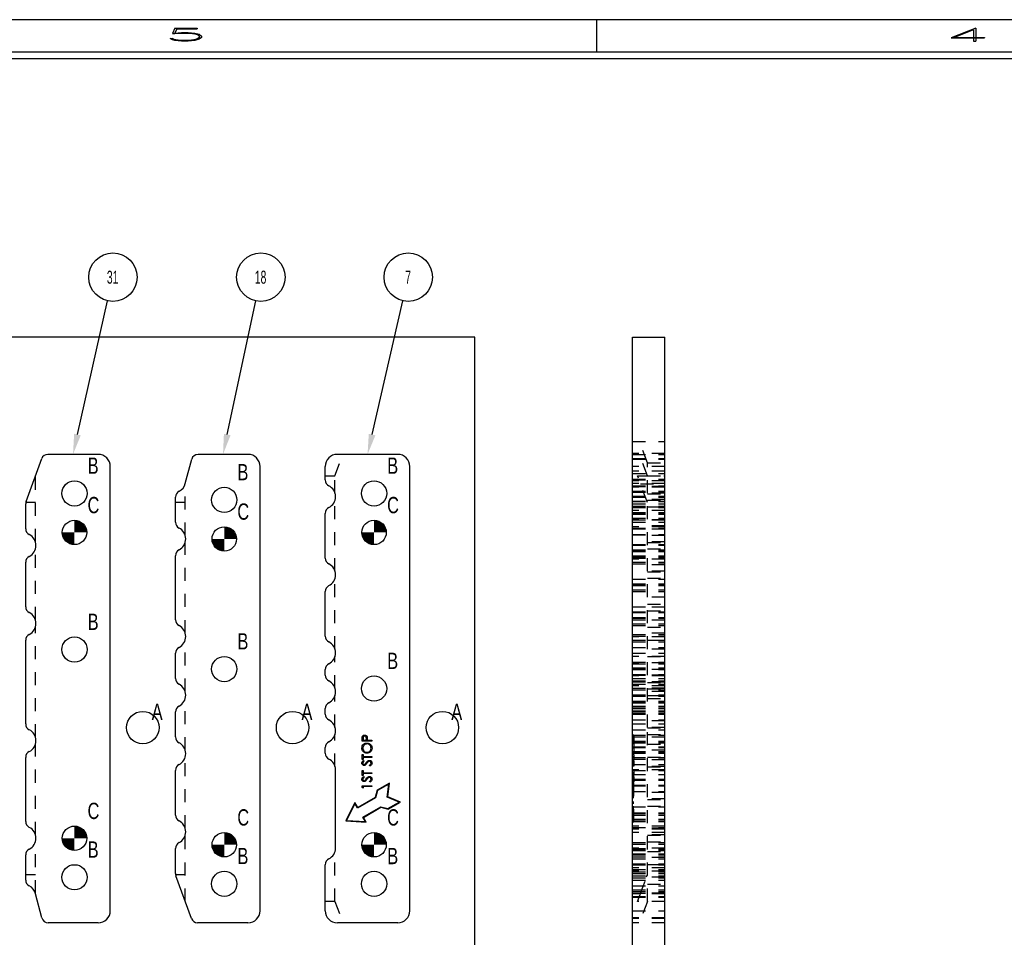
# Model space of a CAD drawing. Header units: inches. Extents: x 1880 to 2363, y -453 to -54.
# Tile 780 of 1056: x 2026.51 to 2034.08, y -139.95 to -132.9. Entities that reach past the tile are written whole.
import ezdxf

# ---------------------------------------------------------------- set-up
doc = ezdxf.new("R2010")
doc.units = ezdxf.units.IN
doc.header["$LTSCALE"] = 0.5
doc.header["$MEASUREMENT"] = 0
doc.linetypes.add('HIDDEN', pattern=[0.225, 0.15, -0.075])
for name, color, linetype in [('SID-M-D', 42, 'Continuous'), ('SID-M-F', 202, 'Continuous'), ('SID-M-H', 4, 'HIDDEN'), ('SID-M-M', 233, 'Continuous'), ('SID-M-S', 105, 'Continuous')]:
    doc.layers.add(name, color=color, linetype=linetype)
doc.styles.add('R', font='ROMAND.SHX')
doc.styles.add('SLDTEXTSTYLE0', font='TXT', dxfattribs={"width": 0.595745})

# ---------------------------------------------------------------- blocks, each defined once
blk = doc.blocks.new('*U9')
at = {"layer": 'SID-M-S'}
for p, q in [((0, 22.55), (-34, 22.55)), ((-23, 22.55), (-23, 22.3)), ((0, 22.3), (-34, 22.3)), ((0, 22.25), (-34, 22.25))]:
    blk.add_line(p, q, dxfattribs=at)
at = {"layer": 'SID-M-D', "style": 'R', "width": 4}
for s, p in [('5', (-26.3275, 22.3857)), ('4', (-20.3275, 22.3857))]:
    blk.add_text(s, height=0.1, dxfattribs=at).set_placement(p)

msp = doc.modelspace()

# ---------------------------------------------------------------- hatches: boundary and pattern name
at = {"layer": 'SID-M-F'}
h = msp.add_hatch(color=256, dxfattribs=at)
edge = h.paths.add_edge_path(flags=0)
edge.add_arc((2026.93604, -136.84245), 0.09375, 0, 90)
edge.add_line((2026.93604, -136.7487), (2026.93604, -136.84245))
edge.add_line((2026.93604, -136.84245), (2027.02979, -136.84245))
h = msp.add_hatch(color=256, dxfattribs=at)
edge = h.paths.add_edge_path(flags=0)
edge.add_arc((2029.23765, -136.84249), 0.09375, 0, 90)
edge.add_line((2029.23765, -136.74874), (2029.23765, -136.84249))
edge.add_line((2029.23765, -136.84249), (2029.3314, -136.84249))
h = msp.add_hatch(color=256, dxfattribs=at)
edge = h.paths.add_edge_path(flags=0)
edge.add_arc((2026.93604, -136.84245), 0.09375, 180, 270)
edge.add_line((2026.93604, -136.9362), (2026.93604, -136.84245))
edge.add_line((2026.93604, -136.84245), (2026.84229, -136.84245))
h = msp.add_hatch(color=256, dxfattribs=at)
edge = h.paths.add_edge_path(flags=0)
edge.add_arc((2028.08683, -136.89241), 0.09375, 0, 90)
edge.add_line((2028.08683, -136.79866), (2028.08683, -136.89241))
edge.add_line((2028.08683, -136.89241), (2028.18058, -136.89241))
h = msp.add_hatch(color=256, dxfattribs=at)
edge = h.paths.add_edge_path(flags=0)
edge.add_arc((2029.23765, -136.84249), 0.09375, 180, 270)
edge.add_line((2029.23765, -136.93624), (2029.23765, -136.84249))
edge.add_line((2029.23765, -136.84249), (2029.1439, -136.84249))
h = msp.add_hatch(color=256, dxfattribs=at)
edge = h.paths.add_edge_path(flags=0)
edge.add_arc((2028.08683, -136.89241), 0.09375, 180, 270)
edge.add_line((2028.08683, -136.98616), (2028.08683, -136.89241))
edge.add_line((2028.08683, -136.89241), (2027.99308, -136.89241))
h = msp.add_hatch(color=256, dxfattribs=at)
edge = h.paths.add_edge_path(flags=0)
edge.add_arc((2026.93604, -139.19245), 0.09375, 0, 90)
edge.add_line((2026.93604, -139.0987), (2026.93604, -139.19245))
edge.add_line((2026.93604, -139.19245), (2027.02979, -139.19245))
h = msp.add_hatch(color=256, dxfattribs=at)
edge = h.paths.add_edge_path(flags=0)
edge.add_arc((2026.93604, -139.19245), 0.09375, 180, 270)
edge.add_line((2026.93604, -139.2862), (2026.93604, -139.19245))
edge.add_line((2026.93604, -139.19245), (2026.84229, -139.19245))
h = msp.add_hatch(color=256, dxfattribs=at)
edge = h.paths.add_edge_path(flags=0)
edge.add_arc((2028.08683, -139.24241), 0.09375, 0, 90)
edge.add_line((2028.08683, -139.14866), (2028.08683, -139.24241))
edge.add_line((2028.08683, -139.24241), (2028.18058, -139.24241))
h = msp.add_hatch(color=256, dxfattribs=at)
edge = h.paths.add_edge_path(flags=0)
edge.add_arc((2029.23765, -139.24249), 0.09375, 0, 90)
edge.add_line((2029.23765, -139.14874), (2029.23765, -139.24249))
edge.add_line((2029.23765, -139.24249), (2029.3314, -139.24249))
h = msp.add_hatch(color=256, dxfattribs=at)
edge = h.paths.add_edge_path(flags=0)
edge.add_arc((2028.08683, -139.24241), 0.09375, 180, 270)
edge.add_line((2028.08683, -139.33616), (2028.08683, -139.24241))
edge.add_line((2028.08683, -139.24241), (2027.99308, -139.24241))
h = msp.add_hatch(color=256, dxfattribs=at)
edge = h.paths.add_edge_path(flags=0)
edge.add_arc((2029.23765, -139.24249), 0.09375, 180, 270)
edge.add_line((2029.23765, -139.33624), (2029.23765, -139.24249))
edge.add_line((2029.23765, -139.24249), (2029.1439, -139.24249))

# ---------------------------------------------------------------- linework, layer by layer
at = {"layer": 'SID-M-D'}
for p, q in [((2026.95875, -136.09026), (2027.19024, -135.06189)), ((2028.10961, -136.08985), (2028.32902, -135.06233)), ((2029.22255, -136.09044), (2029.45864, -135.06172))]:
    msp.add_line(p, q, dxfattribs=at)
for centre in [(2027.23109, -134.88043), (2028.36786, -134.88043), (2029.50024, -134.88043)]:
    msp.add_circle(centre, 0.18601, dxfattribs=at)
for points in [[(2026.98412, -136.09597), (2026.9245, -136.24245), (2026.98412, -136.09597), (2026.93339, -136.08455)], [(2028.13504, -136.09528), (2028.07704, -136.24241), (2028.13504, -136.09528), (2028.08419, -136.08442)], [(2029.24789, -136.09626), (2029.18765, -136.24249), (2029.24789, -136.09626), (2029.19721, -136.08463)]]:
    msp.add_solid(points, dxfattribs=at)
at = {"layer": 'SID-M-H'}
for p, q in [((2031.22269, -136.14249), (2031.47269, -136.14249)), ((2031.33769, -136.30734), (2031.27769, -136.14249)), ((2028.93755, -136.40734), (2028.99755, -136.24249)), ((2031.47269, -136.23549), (2031.22269, -136.23549)), ((2031.22269, -136.24241), (2031.47269, -136.24241)), ((2031.22269, -136.24245), (2031.47269, -136.24245)), ((2031.22269, -136.24249), (2031.47269, -136.24249)), ((2031.33769, -136.40734), (2031.27769, -136.24249)), ((2031.22269, -136.27535), (2031.47269, -136.27535)), ((2031.22269, -136.27965), (2031.47269, -136.27965)), ((2031.33769, -138.34036), (2031.33769, -136.30734)), ((2031.33769, -136.30734), (2031.47269, -136.30734)), ((2031.47269, -136.33541), (2031.22269, -136.33541)), ((2031.47269, -136.33545), (2031.22269, -136.33545)), ((2031.47269, -136.33549), (2031.22269, -136.33549)), ((2031.47269, -136.37049), (2031.22269, -136.37049)), ((2031.22269, -136.38905), (2031.47269, -136.38905)), ((2026.63594, -136.91532), (2026.63594, -136.4073)), ((2027.78673, -136.86528), (2027.78673, -136.46954)), ((2028.86265, -136.40734), (2028.93755, -136.40734)), ((2028.93755, -136.54036), (2028.93755, -136.40734)), ((2031.22269, -136.43365), (2031.47269, -136.43365)), ((2031.22269, -136.43905), (2031.47269, -136.43905)), ((2031.47269, -136.44545), (2031.22269, -136.44545)), ((2031.47269, -136.44549), (2031.22269, -136.44549)), ((2031.47269, -136.4664), (2031.22269, -136.4664)), ((2031.33769, -136.61309), (2031.26279, -136.4073)), ((2031.26279, -136.4073), (2031.47269, -136.4073)), ((2031.33769, -136.61305), (2031.28546, -136.46954)), ((2031.28546, -136.46954), (2031.47269, -136.46954)), ((2031.33769, -136.40734), (2031.47269, -136.40734)), ((2031.22269, -136.48365), (2031.47269, -136.48365)), ((2031.22269, -136.48905), (2031.47269, -136.48905)), ((2031.47269, -136.49541), (2031.22269, -136.49541)), ((2031.22269, -136.52626), (2031.47269, -136.52626)), ((2031.22269, -136.53365), (2031.47269, -136.53365)), ((2031.47269, -136.49036), (2031.33769, -136.49036)), ((2031.47269, -136.54036), (2031.33769, -136.54036)), ((2031.33769, -136.54462), (2031.47269, -136.54462)), ((2026.63594, -136.61309), (2026.56182, -136.61309)), ((2027.78673, -136.61305), (2027.71183, -136.61305)), ((2028.93755, -137.14036), (2028.93755, -136.59462)), ((2031.22269, -136.56449), (2031.47269, -136.56449)), ((2031.22269, -136.57086), (2031.47269, -136.57086)), ((2031.22269, -136.60134), (2031.47269, -136.60134)), ((2031.22269, -136.6048), (2031.47269, -136.6048)), ((2031.22269, -136.6219), (2031.47269, -136.6219)), ((2031.47269, -136.59036), (2031.33769, -136.59036)), ((2031.33769, -136.59462), (2031.47269, -136.59462)), ((2031.22269, -136.63945), (2031.47269, -136.63945)), ((2031.22269, -136.63949), (2031.47269, -136.63949)), ((2031.22269, -136.64594), (2031.47269, -136.64594)), ((2031.22269, -136.65134), (2031.47269, -136.65134)), ((2031.47269, -136.67374), (2031.22269, -136.67374)), ((2031.22269, -136.68905), (2031.47269, -136.68905)), ((2031.22269, -136.68941), (2031.47269, -136.68941)), ((2031.22269, -136.69594), (2031.47269, -136.69594)), ((2031.33769, -136.64462), (2031.47269, -136.64462)), ((2031.22269, -136.70134), (2031.47269, -136.70134)), ((2031.22269, -136.73365), (2031.47269, -136.73365)), ((2031.47269, -136.74549), (2031.22269, -136.74549)), ((2031.22269, -136.74594), (2031.47269, -136.74594)), ((2031.47269, -136.7487), (2031.22269, -136.7487)), ((2031.47269, -136.74874), (2031.22269, -136.74874)), ((2031.22269, -136.76397), (2031.47269, -136.76397)), ((2031.47269, -136.79866), (2031.22269, -136.79866)), ((2031.22269, -136.80857), (2031.47269, -136.80857)), ((2031.22269, -136.81401), (2031.47269, -136.81401)), ((2031.47269, -136.81749), (2031.22269, -136.81749)), ((2031.47269, -136.79036), (2031.33769, -136.79036)), ((2027.78673, -137.61528), (2027.78673, -136.91954)), ((2031.22269, -136.85861), (2031.47269, -136.85861)), ((2031.22269, -136.86124), (2031.47269, -136.86124)), ((2031.47269, -136.86528), (2031.33769, -136.86528)), ((2031.47269, -136.91532), (2031.33769, -136.91532)), ((2031.33769, -136.91954), (2031.47269, -136.91954)), ((2026.63594, -137.51532), (2026.63594, -136.96958)), ((2031.22269, -136.9362), (2031.47269, -136.9362)), ((2031.22269, -136.93624), (2031.47269, -136.93624)), ((2031.22269, -136.93949), (2031.47269, -136.93949)), ((2031.22269, -136.97626), (2031.47269, -136.97626)), ((2031.22269, -136.98616), (2031.47269, -136.98616)), ((2031.22269, -136.98905), (2031.47269, -136.98905)), ((2031.33769, -136.96958), (2031.47269, -136.96958)), ((2031.22269, -137.02086), (2031.47269, -137.02086)), ((2031.22269, -137.0263), (2031.47269, -137.0263)), ((2031.22269, -137.03365), (2031.47269, -137.03365)), ((2031.22269, -137.03905), (2031.47269, -137.03905)), ((2031.47269, -137.04874), (2031.22269, -137.04874)), ((2031.22269, -137.0709), (2031.47269, -137.0709)), ((2031.22269, -137.08365), (2031.47269, -137.08365)), ((2031.47269, -137.09036), (2031.33769, -137.09036)), ((2031.47269, -137.14036), (2031.33769, -137.14036)), ((2031.33769, -137.14462), (2031.47269, -137.14462)), ((2028.93755, -137.74036), (2028.93755, -137.19462)), ((2031.22269, -137.20134), (2031.47269, -137.20134)), ((2031.33769, -137.19462), (2031.47269, -137.19462)), ((2031.22269, -137.23624), (2031.47269, -137.23624)), ((2031.22269, -137.23905), (2031.47269, -137.23905)), ((2031.22269, -137.24594), (2031.47269, -137.24594)), ((2031.22269, -137.25134), (2031.47269, -137.25134)), ((2031.22269, -137.28365), (2031.47269, -137.28365)), ((2031.22269, -137.29594), (2031.47269, -137.29594)), ((2031.47269, -137.34036), (2031.33769, -137.34036)), ((2031.22269, -137.41401), (2031.47269, -137.41401)), ((2031.47269, -137.41749), (2031.22269, -137.41749)), ((2031.22269, -137.45134), (2031.47269, -137.45134)), ((2031.33769, -137.39462), (2031.47269, -137.39462)), ((2031.33769, -137.44462), (2031.47269, -137.44462)), ((2031.22269, -137.45861), (2031.47269, -137.45861)), ((2031.22269, -137.49594), (2031.47269, -137.49594)), ((2031.22269, -137.50134), (2031.47269, -137.50134)), ((2031.22269, -137.51397), (2031.47269, -137.51397)), ((2031.47269, -137.51532), (2031.33769, -137.51532)), ((2026.63594, -138.41532), (2026.63594, -137.56958)), ((2031.22269, -137.54594), (2031.47269, -137.54594)), ((2031.22269, -137.55857), (2031.47269, -137.55857)), ((2031.33769, -137.56958), (2031.47269, -137.56958)), ((2027.78673, -138.06528), (2027.78673, -137.66954)), ((2031.22269, -137.6263), (2031.47269, -137.6263)), ((2031.22269, -137.63905), (2031.47269, -137.63905)), ((2031.47269, -137.64545), (2031.22269, -137.64545)), ((2031.22269, -137.6709), (2031.47269, -137.6709)), ((2031.47269, -137.61528), (2031.33769, -137.61528)), ((2031.33769, -137.66954), (2031.47269, -137.66954)), ((2031.22269, -137.68365), (2031.47269, -137.68365)), ((2031.22269, -137.72626), (2031.47269, -137.72626)), ((2031.47269, -137.74036), (2031.33769, -137.74036)), ((2028.93755, -138.04036), (2028.93755, -137.79462)), ((2031.22269, -137.77086), (2031.47269, -137.77086)), ((2031.47269, -137.79541), (2031.22269, -137.79541)), ((2031.33769, -137.79462), (2031.47269, -137.79462)), ((2031.22269, -137.83905), (2031.47269, -137.83905)), ((2031.22269, -137.83945), (2031.47269, -137.83945)), ((2031.47269, -137.84549), (2031.22269, -137.84549)), ((2031.22269, -137.85134), (2031.47269, -137.85134)), ((2031.22269, -137.88365), (2031.47269, -137.88365)), ((2031.22269, -137.88905), (2031.47269, -137.88905)), ((2031.47269, -137.89549), (2031.22269, -137.89549)), ((2031.22269, -137.89594), (2031.47269, -137.89594)), ((2031.22269, -137.93365), (2031.47269, -137.93365)), ((2031.22269, -137.93905), (2031.47269, -137.93905)), ((2031.47269, -137.94549), (2031.22269, -137.94549)), ((2031.22269, -137.96397), (2031.47269, -137.96397)), ((2031.22269, -137.98365), (2031.47269, -137.98365)), ((2031.47269, -137.94036), (2031.33769, -137.94036)), ((2031.22269, -137.98941), (2031.47269, -137.98941)), ((2031.22269, -138.00857), (2031.47269, -138.00857)), ((2031.47269, -138.02049), (2031.22269, -138.02049)), ((2031.22269, -138.03949), (2031.47269, -138.03949)), ((2031.22269, -138.05134), (2031.47269, -138.05134)), ((2031.47269, -137.99036), (2031.33769, -137.99036)), ((2031.33769, -137.99462), (2031.47269, -137.99462)), ((2031.47269, -138.04036), (2031.33769, -138.04036)), ((2031.33769, -138.04462), (2031.47269, -138.04462)), ((2027.78673, -138.51528), (2027.78673, -138.11954)), ((2028.93755, -138.34036), (2028.93755, -138.09462)), ((2031.22269, -138.08949), (2031.47269, -138.08949)), ((2031.22269, -138.09594), (2031.47269, -138.09594)), ((2031.22269, -138.10134), (2031.47269, -138.10134)), ((2031.47269, -138.06528), (2031.33769, -138.06528)), ((2031.33769, -138.09462), (2031.47269, -138.09462)), ((2031.33769, -138.11954), (2031.47269, -138.11954)), ((2031.22269, -138.13949), (2031.47269, -138.13949)), ((2031.22269, -138.14594), (2031.47269, -138.14594)), ((2031.22269, -138.15134), (2031.47269, -138.15134)), ((2031.22269, -138.17626), (2031.47269, -138.17626)), ((2031.22269, -138.18905), (2031.47269, -138.18905)), ((2031.22269, -138.19594), (2031.47269, -138.19594)), ((2031.22269, -138.21449), (2031.47269, -138.21449)), ((2031.22269, -138.22086), (2031.47269, -138.22086)), ((2031.22269, -138.23365), (2031.47269, -138.23365)), ((2031.22269, -138.23905), (2031.47269, -138.23905)), ((2031.22269, -138.28365), (2031.47269, -138.28365)), ((2031.22269, -138.31401), (2031.47269, -138.31401)), ((2031.22269, -138.35861), (2031.47269, -138.35861)), ((2031.47269, -138.29036), (2031.33769, -138.29036)), ((2031.33769, -139.67764), (2031.33769, -138.34036)), ((2031.47269, -138.34036), (2031.33769, -138.34036)), ((2031.33769, -138.34462), (2031.47269, -138.34462)), ((2028.93755, -138.64036), (2028.93755, -138.39462)), ((2031.23269, -138.39954), (2031.22269, -138.39954)), ((2031.22269, -138.40134), (2031.47269, -138.40134)), ((2031.23269, -138.40622), (2031.22269, -138.40622)), ((2031.23269, -138.41378), (2031.22269, -138.41378)), ((2031.22269, -138.41397), (2031.47269, -138.41397)), ((2031.23269, -138.41438), (2031.22269, -138.41438)), ((2031.23269, -138.42503), (2031.22269, -138.42503)), ((2031.23269, -138.42561), (2031.22269, -138.42561)), ((2031.23269, -138.43072), (2031.22269, -138.43072)), ((2031.23269, -138.43332), (2031.22269, -138.43332)), ((2031.23269, -138.43864), (2031.22269, -138.43864)), ((2031.23269, -138.43332), (2031.23269, -138.44531)), ((2031.33769, -138.39462), (2031.47269, -138.39462)), ((2031.47269, -138.41532), (2031.33769, -138.41532)), ((2026.63594, -139.16532), (2026.63594, -138.46958)), ((2031.23269, -138.44531), (2031.22269, -138.44531)), ((2031.22269, -138.44594), (2031.47269, -138.44594)), ((2031.22269, -138.45134), (2031.47269, -138.45134)), ((2031.22269, -138.45857), (2031.47269, -138.45857)), ((2031.23269, -138.46057), (2031.22269, -138.46057)), ((2031.23269, -138.46724), (2031.22269, -138.46724)), ((2031.22269, -138.48905), (2031.47269, -138.48905)), ((2031.22269, -138.49594), (2031.47269, -138.49594)), ((2031.23269, -138.49954), (2031.22269, -138.49954)), ((2031.23269, -138.49981), (2031.22269, -138.49981)), ((2031.23269, -138.50014), (2031.22269, -138.50014)), ((2031.33769, -138.46958), (2031.47269, -138.46958)), ((2031.47269, -138.51528), (2031.33769, -138.51528)), ((2027.78673, -139.11528), (2027.78673, -138.56954)), ((2031.22269, -138.5263), (2031.47269, -138.5263)), ((2031.23269, -138.53208), (2031.22269, -138.53208)), ((2031.22269, -138.53365), (2031.47269, -138.53365)), ((2031.23269, -138.53876), (2031.22269, -138.53876)), ((2031.22269, -138.53905), (2031.47269, -138.53905)), ((2031.23269, -138.54829), (2031.22269, -138.54829)), ((2031.23269, -138.5645), (2031.22269, -138.5645)), ((2031.22269, -138.5709), (2031.47269, -138.5709)), ((2031.23269, -138.57118), (2031.22269, -138.57118)), ((2031.22269, -138.58365), (2031.47269, -138.58365)), ((2031.23269, -138.58739), (2031.22269, -138.58739)), ((2031.23269, -138.54829), (2031.23269, -138.58739)), ((2031.33769, -138.56954), (2031.47269, -138.56954)), ((2031.47269, -138.59036), (2031.33769, -138.59036)), ((2031.23269, -138.59406), (2031.22269, -138.59406)), ((2031.23269, -138.59501), (2031.22269, -138.59501)), ((2031.23269, -138.60074), (2031.22269, -138.60074)), ((2031.23269, -138.60105), (2031.22269, -138.60105)), ((2031.23269, -138.6034), (2031.22269, -138.6034)), ((2031.23269, -138.61158), (2031.22269, -138.61158)), ((2031.23269, -138.61483), (2031.22269, -138.61483)), ((2031.23269, -138.61531), (2031.22269, -138.61531)), ((2031.23269, -138.61557), (2031.22269, -138.61557)), ((2031.23269, -138.61681), (2031.22269, -138.61681)), ((2031.23269, -138.62158), (2031.22269, -138.62158)), ((2031.22269, -138.62626), (2031.47269, -138.62626)), ((2031.23269, -138.62648), (2031.22269, -138.62648)), ((2031.23269, -138.629), (2031.22269, -138.629)), ((2031.23269, -138.63164), (2031.22269, -138.63164)), ((2031.23269, -138.63315), (2031.22269, -138.63315)), ((2031.23269, -138.63792), (2031.22269, -138.63792)), ((2031.47269, -138.64036), (2031.33769, -138.64036)), ((2031.33769, -138.64462), (2031.47269, -138.64462)), ((2031.47269, -138.66749), (2031.22269, -138.66749)), ((2031.22269, -138.67086), (2031.47269, -138.67086)), ((2031.23269, -138.67225), (2031.22269, -138.67225)), ((2031.23269, -138.68846), (2031.22269, -138.68846)), ((2031.23269, -138.69513), (2031.22269, -138.69513)), ((2031.22269, -138.70134), (2031.47269, -138.70134)), ((2031.23269, -138.71134), (2031.22269, -138.71134)), ((2031.23269, -138.71802), (2031.22269, -138.71802)), ((2031.23269, -138.71897), (2031.22269, -138.71897)), ((2031.23269, -138.72469), (2031.22269, -138.72469)), ((2031.23269, -138.72501), (2031.22269, -138.72501)), ((2031.23269, -138.72736), (2031.22269, -138.72736)), ((2031.23269, -138.73554), (2031.22269, -138.73554)), ((2031.23269, -138.73879), (2031.22269, -138.73879)), ((2031.22269, -138.73905), (2031.47269, -138.73905)), ((2031.23269, -138.73926), (2031.22269, -138.73926)), ((2031.23269, -138.73953), (2031.22269, -138.73953)), ((2031.23269, -138.74077), (2031.22269, -138.74077)), ((2031.23269, -138.67225), (2031.23269, -138.71134)), ((2031.23269, -138.74554), (2031.22269, -138.74554)), ((2031.22269, -138.74594), (2031.47269, -138.74594)), ((2031.23269, -138.75044), (2031.22269, -138.75044)), ((2031.23269, -138.75296), (2031.22269, -138.75296)), ((2031.23269, -138.75559), (2031.22269, -138.75559)), ((2031.23269, -138.75711), (2031.22269, -138.75711)), ((2031.23269, -138.76188), (2031.22269, -138.76188)), ((2031.23269, -138.76888), (2031.22269, -138.76888)), ((2031.23269, -138.77634), (2031.22269, -138.77634)), ((2031.22269, -138.78365), (2031.47269, -138.78365)), ((2031.23269, -138.78858), (2031.22269, -138.78858)), ((2031.22269, -138.78905), (2031.47269, -138.78905)), ((2031.23269, -138.79525), (2031.22269, -138.79525)), ((2031.23269, -138.80233), (2031.22269, -138.80233)), ((2031.23269, -138.8067), (2031.22269, -138.8067)), ((2031.23269, -139.06938), (2031.23269, -138.76888)), ((2031.23269, -138.8237), (2031.22269, -138.8237)), ((2031.23269, -138.82634), (2031.22269, -138.82634)), ((2031.22269, -138.83365), (2031.47269, -138.83365)), ((2031.23269, -138.87312), (2031.22269, -138.87312)), ((2031.23269, -138.87562), (2031.22269, -138.87562)), ((2031.23269, -138.87835), (2031.22269, -138.87835)), ((2031.23269, -138.88098), (2031.22269, -138.88098)), ((2031.47269, -138.84036), (2031.33769, -138.84036)), ((2031.47269, -138.89036), (2031.33769, -138.89036)), ((2031.23269, -138.91437), (2031.22269, -138.91437)), ((2031.23269, -138.9149), (2031.22269, -138.9149)), ((2031.23269, -138.91787), (2031.22269, -138.91787)), ((2031.23269, -138.92634), (2031.22269, -138.92634)), ((2031.23269, -138.95026), (2031.22269, -138.95026)), ((2031.22269, -138.95134), (2031.47269, -138.95134)), ((2031.23269, -138.95456), (2031.22269, -138.95456)), ((2031.23269, -138.95552), (2031.22269, -138.95552)), ((2031.23269, -138.96098), (2031.22269, -138.96098)), ((2031.23269, -138.9649), (2031.22269, -138.9649)), ((2031.23269, -138.9692), (2031.22269, -138.9692)), ((2031.33769, -138.89462), (2031.47269, -138.89462)), ((2031.33769, -138.94462), (2031.47269, -138.94462)), ((2031.22269, -138.99594), (2031.47269, -138.99594)), ((2031.22269, -139.00134), (2031.47269, -139.00134)), ((2031.22269, -139.01397), (2031.47269, -139.01397)), ((2031.23269, -139.03026), (2031.22269, -139.03026)), ((2031.23269, -139.03173), (2031.22269, -139.03173)), ((2031.22269, -139.04594), (2031.47269, -139.04594)), ((2031.23269, -139.05562), (2031.22269, -139.05562)), ((2031.22269, -139.05857), (2031.47269, -139.05857)), ((2031.23269, -139.05923), (2031.22269, -139.05923)), ((2031.22269, -139.06401), (2031.47269, -139.06401)), ((2031.23269, -139.0649), (2031.22269, -139.0649)), ((2031.23269, -139.06938), (2031.22269, -139.06938)), ((2031.47269, -139.0987), (2031.22269, -139.0987)), ((2031.22269, -139.10861), (2031.47269, -139.10861)), ((2031.47269, -139.11528), (2031.33769, -139.11528)), ((2027.78673, -139.67756), (2027.78673, -139.16954)), ((2031.47269, -139.12374), (2031.22269, -139.12374)), ((2031.47269, -139.14866), (2031.22269, -139.14866)), ((2031.47269, -139.14874), (2031.22269, -139.14874)), ((2031.47269, -139.16532), (2031.33769, -139.16532)), ((2031.33769, -139.16954), (2031.47269, -139.16954)), ((2026.63594, -139.61532), (2026.63594, -139.21958)), ((2031.22269, -139.22626), (2031.47269, -139.22626)), ((2031.22269, -139.23905), (2031.47269, -139.23905)), ((2031.47269, -139.26749), (2031.22269, -139.26749)), ((2031.22269, -139.27086), (2031.47269, -139.27086)), ((2031.33769, -139.21958), (2031.47269, -139.21958)), ((2028.93755, -139.67764), (2028.93755, -139.29462)), ((2031.22269, -139.2763), (2031.47269, -139.2763)), ((2031.22269, -139.28365), (2031.47269, -139.28365)), ((2031.22269, -139.2862), (2031.47269, -139.2862)), ((2031.22269, -139.31124), (2031.47269, -139.31124)), ((2031.22269, -139.3209), (2031.47269, -139.3209)), ((2031.22269, -139.33616), (2031.47269, -139.33616)), ((2031.22269, -139.33624), (2031.47269, -139.33624)), ((2031.33769, -139.29462), (2031.47269, -139.29462)), ((2031.47269, -139.34036), (2031.33769, -139.34036)), ((2031.22269, -139.35134), (2031.47269, -139.35134)), ((2031.22269, -139.38905), (2031.47269, -139.38905)), ((2031.47269, -139.39545), (2031.22269, -139.39545)), ((2031.22269, -139.39594), (2031.47269, -139.39594)), ((2031.47269, -139.42049), (2031.22269, -139.42049)), ((2031.33769, -139.39462), (2031.47269, -139.39462)), ((2026.56104, -139.47182), (2026.63594, -139.47182)), ((2027.71261, -139.47178), (2027.78673, -139.47178)), ((2031.22269, -139.43365), (2031.47269, -139.43365)), ((2031.47269, -139.44541), (2031.22269, -139.44541)), ((2031.47269, -139.44549), (2031.22269, -139.44549)), ((2031.22269, -139.45134), (2031.47269, -139.45134)), ((2031.22269, -139.46296), (2031.47269, -139.46296)), ((2031.22269, -139.48006), (2031.47269, -139.48006)), ((2031.22269, -139.49594), (2031.47269, -139.49594)), ((2031.26279, -139.67756), (2031.33769, -139.47178)), ((2031.28546, -139.61532), (2031.33769, -139.47182)), ((2031.47269, -139.49036), (2031.33769, -139.49036)), ((2031.22269, -139.51401), (2031.47269, -139.51401)), ((2031.22269, -139.55861), (2031.47269, -139.55861)), ((2031.33769, -139.54462), (2031.47269, -139.54462)), ((2031.22269, -139.58945), (2031.47269, -139.58945)), ((2031.22269, -139.60134), (2031.47269, -139.60134)), ((2031.22269, -139.61449), (2031.47269, -139.61449)), ((2031.47269, -139.61847), (2031.22269, -139.61847)), ((2031.22269, -139.63941), (2031.47269, -139.63941)), ((2031.22269, -139.63949), (2031.47269, -139.63949)), ((2031.22269, -139.64594), (2031.47269, -139.64594)), ((2031.47269, -139.61532), (2031.28546, -139.61532)), ((2028.93755, -139.67764), (2028.86265, -139.67764)), ((2028.93755, -139.67764), (2028.99755, -139.84249)), ((2031.47269, -139.67756), (2031.26279, -139.67756)), ((2031.33769, -139.67764), (2031.27769, -139.84249)), ((2031.47269, -139.67764), (2031.33769, -139.67764)), ((2031.22269, -139.74941), (2031.47269, -139.74941)), ((2031.22269, -139.74945), (2031.47269, -139.74945)), ((2031.22269, -139.74949), (2031.47269, -139.74949)), ((2031.47269, -139.80521), (2031.22269, -139.80521)), ((2031.47269, -139.80951), (2031.22269, -139.80951)), ((2031.47269, -139.84241), (2031.22269, -139.84241)), ((2031.47269, -139.84245), (2031.22269, -139.84245)), ((2031.47269, -139.84249), (2031.22269, -139.84249))]:
    msp.add_line(p, q, dxfattribs=at)
for points, knots in [([(2031.23269, -138.39954), (2031.23269, -138.39972), (2031.23269, -138.40007), (2031.23269, -138.4038), (2031.23269, -138.40887), (2031.23269, -138.41254), (2031.23269, -138.41438)], [0, 0, 0, 0, 0.28009888, 0.55932385, 0.77945788, 1, 1, 1, 1]), ([(2031.23269, -138.41438), (2031.23269, -138.4179), (2031.23269, -138.42419), (2031.23269, -138.43053), (2031.23269, -138.43332)], [0, 0, 0, 0, 0.55968559, 1, 1, 1, 1]), ([(2031.23269, -138.46057), (2031.23269, -138.46122), (2031.23269, -138.46253), (2031.23269, -138.47313), (2031.23269, -138.48595), (2031.23269, -138.49501), (2031.23269, -138.49954)], [0, 0, 0, 0, 0.2796248, 0.559352, 0.7795827, 1, 1, 1, 1]), ([(2031.23269, -138.49954), (2031.23269, -138.50531), (2031.23269, -138.51683), (2031.23269, -138.52965), (2031.23269, -138.53756), (2031.23269, -138.53836), (2031.23269, -138.53876)], [0, 0, 0, 0, 0.2796633, 0.5593539, 0.7796364, 1, 1, 1, 1]), ([(2031.23269, -138.59406), (2031.23269, -138.59448), (2031.23269, -138.59531), (2031.23269, -138.60127), (2031.23269, -138.60812), (2031.23269, -138.61291), (2031.23269, -138.61531)], [0, 0, 0, 0, 0.2791586, 0.5590843, 0.7794417, 1, 1, 1, 1]), ([(2031.23269, -138.61531), (2031.23269, -138.61806), (2031.23269, -138.62356), (2031.23269, -138.63204), (2031.23269, -138.63569), (2031.23269, -138.63792)], [0, 0, 0, 0, 0.279885, 0.5596773, 1, 1, 1, 1]), ([(2031.23269, -138.71802), (2031.23269, -138.71844), (2031.23269, -138.71927), (2031.23269, -138.72522), (2031.23269, -138.73208), (2031.23269, -138.73687), (2031.23269, -138.73926)], [0, 0, 0, 0, 0.2791586, 0.5590843, 0.7794417, 1, 1, 1, 1]), ([(2031.23269, -138.73926), (2031.23269, -138.74202), (2031.23269, -138.74752), (2031.23269, -138.756), (2031.23269, -138.75965), (2031.23269, -138.76188)], [0, 0, 0, 0, 0.279885, 0.5596773, 1, 1, 1, 1])]:
    msp.add_open_spline(points, degree=3, knots=knots, dxfattribs=at)
at = {"layer": 'SID-M-M'}
for centre in [(2027.46104, -138.34249), (2028.61183, -138.34249), (2029.76265, -138.34249)]:
    msp.add_circle(centre, 0.125, dxfattribs=at)
at = {"layer": 'SID-M-S'}
for p, q in [((2030.01265, -135.34249), (2022.26265, -135.34249)), ((2030.01265, -140.34249), (2030.01265, -135.34249)), ((2031.22269, -135.34249), (2031.47269, -135.34249)), ((2031.22269, -140.34249), (2031.22269, -135.34249)), ((2031.47269, -140.34249), (2031.47269, -135.34249)), ((2027.11804, -136.24245), (2026.73095, -136.24245)), ((2028.26883, -136.24241), (2027.88524, -136.24241)), ((2029.41965, -136.24249), (2028.95565, -136.24249)), ((2026.56406, -136.6048), (2026.68397, -136.27535)), ((2027.78762, -136.4664), (2027.8369, -136.27965)), ((2027.21104, -139.74945), (2027.21104, -136.33545)), ((2028.36183, -139.74941), (2028.36183, -136.33541)), ((2028.86265, -136.43905), (2028.86265, -136.33549)), ((2029.51265, -139.74949), (2029.51265, -136.33549)), ((2026.56104, -136.81401), (2026.56104, -136.6219)), ((2027.71183, -136.76397), (2027.71183, -136.57086)), ((2028.86265, -137.03905), (2028.86265, -136.69594)), ((2026.56104, -137.41401), (2026.56104, -137.0709)), ((2027.71183, -137.51397), (2027.71183, -137.02086)), ((2028.86265, -137.63905), (2028.86265, -137.29594)), ((2026.56104, -138.31401), (2026.56104, -137.6709)), ((2027.71183, -137.96397), (2027.71183, -137.77086)), ((2028.86265, -137.93905), (2028.86265, -137.89594)), ((2028.86265, -138.23905), (2028.86265, -138.19594)), ((2027.71183, -138.41397), (2027.71183, -138.22086)), ((2029.14581, -138.44531), (2029.14581, -138.43072)), ((2029.15344, -138.42503), (2029.15344, -138.43864)), ((2029.15344, -138.43864), (2029.17823, -138.43864)), ((2029.17823, -138.43864), (2029.1784, -138.42561)), ((2029.18586, -138.43332), (2029.18586, -138.43864)), ((2029.18586, -138.43864), (2029.22019, -138.43864)), ((2029.22019, -138.43864), (2029.22019, -138.44531)), ((2028.86265, -138.53905), (2028.86265, -138.49594)), ((2029.22019, -138.44531), (2029.14581, -138.44531)), ((2026.56104, -139.06401), (2026.56104, -138.5709)), ((2029.14581, -138.54829), (2029.15344, -138.54829)), ((2029.14581, -138.58739), (2029.14581, -138.54829)), ((2029.15344, -138.58739), (2029.14581, -138.58739)), ((2029.15344, -138.54829), (2029.15344, -138.5645)), ((2029.15344, -138.5645), (2029.22019, -138.5645)), ((2029.22019, -138.57118), (2029.15344, -138.57118)), ((2029.15344, -138.57118), (2029.15344, -138.58739)), ((2029.22019, -138.5645), (2029.22019, -138.57118)), ((2029.15649, -138.59501), (2029.16107, -138.60105)), ((2029.20584, -138.63792), (2029.20207, -138.63164)), ((2027.71183, -139.01397), (2027.71183, -138.67086)), ((2028.94155, -139.26749), (2028.94155, -138.66749)), ((2029.14581, -138.67225), (2029.15344, -138.67225)), ((2029.14581, -138.71134), (2029.14581, -138.67225)), ((2029.15344, -138.71134), (2029.14581, -138.71134)), ((2029.15344, -138.67225), (2029.15344, -138.68846)), ((2029.15344, -138.68846), (2029.22019, -138.68846)), ((2029.22019, -138.69513), (2029.15344, -138.69513)), ((2029.15344, -138.69513), (2029.15344, -138.71134)), ((2029.15649, -138.71897), (2029.16107, -138.72501)), ((2029.22019, -138.68846), (2029.22019, -138.69513)), ((2029.14581, -138.78858), (2029.22019, -138.78858)), ((2029.14581, -138.80233), (2029.14581, -138.78858)), ((2029.15344, -138.8067), (2029.14581, -138.80233)), ((2029.15344, -138.79525), (2029.15344, -138.8067)), ((2029.22019, -138.79525), (2029.15344, -138.79525)), ((2029.20584, -138.76188), (2029.20207, -138.75559)), ((2029.22019, -138.78858), (2029.22019, -138.79525)), ((2029.35578, -138.76888), (2029.26081, -138.8237)), ((2029.35085, -138.77634), (2029.26425, -138.82634)), ((2029.33889, -138.87562), (2029.35085, -138.77634)), ((2029.34322, -138.87312), (2029.35578, -138.76888)), ((2029.24961, -138.88098), (2029.11104, -138.96098)), ((2029.24617, -138.87835), (2029.11251, -138.95552)), ((2029.26081, -138.8237), (2029.24617, -138.87835)), ((2029.26425, -138.82634), (2029.24961, -138.88098)), ((2029.43085, -138.9149), (2029.33889, -138.87562)), ((2029.43978, -138.91437), (2029.34322, -138.87312)), ((2029.09077, -138.91787), (2029.02088, -139.05923)), ((2029.09104, -138.92634), (2029.02712, -139.05562)), ((2029.11251, -138.95552), (2029.09077, -138.91787)), ((2029.11104, -138.96098), (2029.09104, -138.92634)), ((2029.15104, -139.03026), (2029.28961, -138.95026)), ((2029.15651, -139.03173), (2029.29017, -138.95456)), ((2029.28961, -138.95026), (2029.34425, -138.9649)), ((2029.29017, -138.95456), (2029.34481, -138.9692)), ((2029.34425, -138.9649), (2029.43085, -138.9149)), ((2029.34481, -138.9692), (2029.43978, -138.91437)), ((2029.17104, -139.0649), (2029.15104, -139.03026)), ((2029.17825, -139.06938), (2029.15651, -139.03173)), ((2029.02088, -139.05923), (2029.17825, -139.06938)), ((2029.02712, -139.05562), (2029.17104, -139.0649)), ((2027.71183, -139.46296), (2027.71183, -139.27086)), ((2026.56104, -139.51401), (2026.56104, -139.3209)), ((2028.86265, -139.74949), (2028.86265, -139.39594)), ((2027.83475, -139.80951), (2027.71484, -139.48006)), ((2026.68611, -139.80521), (2026.63683, -139.61847)), ((2027.11804, -139.84245), (2026.73446, -139.84245)), ((2028.26883, -139.84241), (2027.88174, -139.84241)), ((2029.41965, -139.84249), (2028.95565, -139.84249))]:
    msp.add_line(p, q, dxfattribs=at)
for centre, radius in [((2026.93604, -136.54245), 0.097), ((2029.23765, -136.54249), 0.097), ((2028.08683, -136.59241), 0.097), ((2026.93604, -136.84245), 0.09375), ((2029.23765, -136.84249), 0.09375), ((2028.08683, -136.89241), 0.09375), ((2026.93604, -137.74245), 0.097), ((2028.08683, -137.89241), 0.097), ((2029.23765, -138.04249), 0.097), ((2026.93604, -139.19245), 0.09375), ((2028.08683, -139.24241), 0.09375), ((2029.23765, -139.24249), 0.09375), ((2026.93604, -139.49245), 0.097), ((2028.08683, -139.54241), 0.097), ((2029.23765, -139.54249), 0.097)]:
    msp.add_circle(centre, radius, dxfattribs=at)
for centre, radius, start, end in [((2026.73095, -136.29245), 0.05, 90, 160), ((2027.11804, -136.33545), 0.093, 0, 90), ((2027.88524, -136.29241), 0.05, 90, 165.216235), ((2028.26883, -136.33541), 0.093, 0, 90), ((2028.95565, -136.33549), 0.093, 90, 180), ((2029.41965, -136.33549), 0.093, 0, 90), ((2027.69673, -136.44241), 0.094, 296.877427, 345.216235), ((2028.91265, -136.43905), 0.05, 180, 243.122573), ((2027.76183, -136.57086), 0.05, 116.877427, 180), ((2028.84755, -136.56749), 0.094, 296.877427, 63.122573), ((2026.61104, -136.6219), 0.05, 160, 180), ((2028.91265, -136.69594), 0.05, 116.877427, 180), ((2027.76183, -136.76397), 0.05, 180, 243.122573), ((2026.61104, -136.81401), 0.05, 180, 243.122573), ((2027.69673, -136.89241), 0.094, 296.877427, 63.122573), ((2026.54594, -136.94245), 0.094, 296.877427, 63.122573), ((2027.76183, -137.02086), 0.05, 116.877427, 180), ((2026.61104, -137.0709), 0.05, 116.877427, 180), ((2028.91265, -137.03905), 0.05, 180, 243.122573), ((2028.84755, -137.16749), 0.094, 296.877427, 63.122573), ((2028.91265, -137.29594), 0.05, 116.877427, 180), ((2026.61104, -137.41401), 0.05, 180, 243.122573), ((2026.54594, -137.54245), 0.094, 296.877427, 63.122573), ((2027.76183, -137.51397), 0.05, 180, 243.122573), ((2027.69673, -137.64241), 0.094, 296.877427, 63.122573), ((2026.61104, -137.6709), 0.05, 116.877427, 180), ((2028.91265, -137.63905), 0.05, 180, 243.122573), ((2027.76183, -137.77086), 0.05, 116.877427, 180), ((2028.84755, -137.76749), 0.094, 296.877427, 63.122573), ((2028.91265, -137.89594), 0.05, 116.877427, 180), ((2027.76183, -137.96397), 0.05, 180, 243.122573), ((2028.91265, -137.93905), 0.05, 180, 243.122573), ((2028.84755, -138.06749), 0.094, 296.877427, 63.122573), ((2027.69673, -138.09241), 0.094, 296.877427, 63.122573), ((2027.76183, -138.22086), 0.05, 116.877427, 180), ((2028.91265, -138.19594), 0.05, 116.877427, 180), ((2028.91265, -138.23905), 0.05, 180, 243.122573), ((2028.84755, -138.36749), 0.094, 296.877427, 63.122573), ((2026.61104, -138.31401), 0.05, 180, 243.122573), ((2026.54594, -138.44245), 0.094, 296.877427, 63.122573), ((2027.76183, -138.41397), 0.05, 180, 243.122573), ((2027.69673, -138.54241), 0.094, 296.877427, 63.122573), ((2028.91265, -138.49594), 0.05, 116.877427, 180), ((2026.61104, -138.5709), 0.05, 116.877427, 180), ((2028.91265, -138.53905), 0.05, 180, 243.122573), ((2028.84755, -138.66749), 0.094, 0, 63.122573), ((2027.76183, -138.67086), 0.05, 116.877427, 180), ((2027.76183, -139.01397), 0.05, 180, 243.122573), ((2026.61104, -139.06401), 0.05, 180, 243.122573), ((2026.54594, -139.19245), 0.094, 296.877427, 63.122573), ((2027.69673, -139.14241), 0.094, 296.877427, 63.122573), ((2027.76183, -139.27086), 0.05, 116.877427, 180), ((2028.84755, -139.26749), 0.094, 296.877427, 0), ((2026.61104, -139.3209), 0.05, 116.877427, 180), ((2028.91265, -139.39594), 0.05, 116.877427, 180), ((2027.76183, -139.46296), 0.05, 180, 200), ((2026.61104, -139.51401), 0.05, 180, 243.122573), ((2026.54594, -139.64245), 0.094, 14.783765, 63.122573), ((2027.11804, -139.74945), 0.093, 270, 0), ((2028.26883, -139.74941), 0.093, 270, 0), ((2028.95565, -139.74949), 0.093, 180, 270), ((2029.41965, -139.74949), 0.093, 270, 0), ((2026.73446, -139.79245), 0.05, 194.783765, 270), ((2027.88174, -139.79241), 0.05, 200, 270)]:
    msp.add_arc(centre, radius, start, end, dxfattribs=at)
for points, knots in [([(2029.14581, -138.43072), (2029.1458, -138.42755), (2029.14578, -138.42187), (2029.14658, -138.41625), (2029.14693, -138.41378)], [0, 0, 0, 0, 0.5603137, 1, 1, 1, 1]), ([(2029.14693, -138.41378), (2029.14775, -138.41153), (2029.14938, -138.40701), (2029.1544, -138.40233), (2029.16012, -138.39987), (2029.16388, -138.39965), (2029.16576, -138.39954)], [0, 0, 0, 0, 0.279718, 0.55933265, 0.7794932, 1, 1, 1, 1]), ([(2029.16579, -138.40622), (2029.16366, -138.40655), (2029.16044, -138.40706), (2029.15709, -138.4098), (2029.15332, -138.41505), (2029.15339, -138.4206), (2029.15344, -138.42503)], [0, 0, 0, 0, 0.2489932, 0.3747701, 0.5004504, 1, 1, 1, 1]), ([(2029.16576, -138.39954), (2029.16821, -138.39972), (2029.17311, -138.40007), (2029.17908, -138.4038), (2029.18293, -138.40887), (2029.18407, -138.41254), (2029.18464, -138.41438)], [0, 0, 0, 0, 0.28009888, 0.55932385, 0.77945788, 1, 1, 1, 1]), ([(2029.1784, -138.42561), (2029.17839, -138.42109), (2029.17839, -138.41543), (2029.17471, -138.40992), (2029.17129, -138.40706), (2029.16799, -138.40655), (2029.16579, -138.40622)], [0, 0, 0, 0, 0.4996987, 0.6253044, 0.7510767, 1, 1, 1, 1]), ([(2029.18464, -138.41438), (2029.18508, -138.4179), (2029.18587, -138.42419), (2029.18586, -138.43053), (2029.18586, -138.43332)], [0, 0, 0, 0, 0.55968559, 1, 1, 1, 1]), ([(2029.1439, -138.50014), (2029.14452, -138.49431), (2029.14575, -138.48266), (2029.15628, -138.46961), (2029.16925, -138.46172), (2029.1784, -138.46095), (2029.18297, -138.46057)], [0, 0, 0, 0, 0.2797416, 0.5593369, 0.7795714, 1, 1, 1, 1]), ([(2029.18333, -138.53876), (2029.17759, -138.53807), (2029.16611, -138.5367), (2029.15304, -138.52652), (2029.14525, -138.51367), (2029.14435, -138.50465), (2029.1439, -138.50014)], [0, 0, 0, 0, 0.279731, 0.5593268, 0.7796805, 1, 1, 1, 1]), ([(2029.18295, -138.46724), (2029.17823, -138.46781), (2029.16879, -138.46895), (2029.15856, -138.47801), (2029.1526, -138.48872), (2029.15189, -138.49611), (2029.15153, -138.49981)], [0, 0, 0, 0, 0.2794657, 0.5588585, 0.7794794, 1, 1, 1, 1]), ([(2029.15153, -138.49981), (2029.15214, -138.50451), (2029.15335, -138.5139), (2029.16164, -138.52464), (2029.17218, -138.53107), (2029.17959, -138.53175), (2029.1833, -138.53208)], [0, 0, 0, 0, 0.2796353, 0.5593404, 0.7796271, 1, 1, 1, 1]), ([(2029.21447, -138.49981), (2029.21392, -138.49509), (2029.21283, -138.48565), (2029.2047, -138.47471), (2029.1941, -138.46826), (2029.18667, -138.46758), (2029.18295, -138.46724)], [0, 0, 0, 0, 0.279813, 0.5593572, 0.7796358, 1, 1, 1, 1]), ([(2029.18297, -138.46057), (2029.18874, -138.46122), (2029.20028, -138.46253), (2029.21307, -138.47313), (2029.22093, -138.48595), (2029.22171, -138.49501), (2029.22209, -138.49954)], [0, 0, 0, 0, 0.2796248, 0.559352, 0.7795827, 1, 1, 1, 1]), ([(2029.1833, -138.53208), (2029.18799, -138.53151), (2029.19737, -138.53038), (2029.20747, -138.52138), (2029.21357, -138.51085), (2029.21417, -138.50349), (2029.21447, -138.49981)], [0, 0, 0, 0, 0.2794063, 0.559071, 0.7794588, 1, 1, 1, 1]), ([(2029.22209, -138.49954), (2029.22146, -138.50531), (2029.22018, -138.51683), (2029.20967, -138.52965), (2029.1969, -138.53756), (2029.18785, -138.53836), (2029.18333, -138.53876)], [0, 0, 0, 0, 0.2796633, 0.5593539, 0.7796364, 1, 1, 1, 1]), ([(2029.1439, -138.61483), (2029.14413, -138.61254), (2029.14457, -138.60796), (2029.14894, -138.60078), (2029.15363, -138.5972), (2029.15649, -138.59501)], [0, 0, 0, 0, 0.279791, 0.5594911, 1, 1, 1, 1]), ([(2029.16126, -138.63315), (2029.15862, -138.63283), (2029.15334, -138.63218), (2029.1476, -138.62712), (2029.14443, -138.62104), (2029.14408, -138.6169), (2029.1439, -138.61483)], [0, 0, 0, 0, 0.2795311, 0.5588327, 0.7793486, 1, 1, 1, 1]), ([(2029.16107, -138.60105), (2029.15947, -138.60234), (2029.15684, -138.60446), (2029.15364, -138.60793), (2029.15185, -138.61159), (2029.15164, -138.61425), (2029.15153, -138.61557)], [0, 0, 0, 0, 0.340415, 0.560463, 0.7801833, 1, 1, 1, 1]), ([(2029.15153, -138.61557), (2029.15165, -138.61708), (2029.15188, -138.6201), (2029.15419, -138.62374), (2029.15739, -138.62611), (2029.15976, -138.62636), (2029.16095, -138.62648)], [0, 0, 0, 0, 0.280299, 0.5598317, 0.7798996, 1, 1, 1, 1]), ([(2029.16095, -138.62648), (2029.16199, -138.62639), (2029.16406, -138.62622), (2029.16748, -138.62461), (2029.16939, -138.62273), (2029.17056, -138.62158)], [0, 0, 0, 0, 0.2799313, 0.5597794, 1, 1, 1, 1]), ([(2029.17258, -138.629), (2029.17066, -138.63031), (2029.16721, -138.63266), (2029.16308, -138.633), (2029.16126, -138.63315)], [0, 0, 0, 0, 0.5598216, 1, 1, 1, 1]), ([(2029.17056, -138.62158), (2029.17198, -138.61974), (2029.17453, -138.61647), (2029.17691, -138.61307), (2029.17796, -138.61158)], [0, 0, 0, 0, 0.5599058, 1, 1, 1, 1]), ([(2029.1827, -138.61681), (2029.18099, -138.61924), (2029.17793, -138.62356), (2029.17422, -138.62734), (2029.17258, -138.629)], [0, 0, 0, 0, 0.5604127, 1, 1, 1, 1]), ([(2029.17796, -138.61158), (2029.18142, -138.60692), (2029.18623, -138.60043), (2029.19518, -138.59489), (2029.1997, -138.59434), (2029.20197, -138.59406)], [0, 0, 0, 0, 0.5601366, 0.7802692, 1, 1, 1, 1]), ([(2029.19456, -138.6034), (2029.19211, -138.60569), (2029.18773, -138.60979), (2029.18424, -138.61466), (2029.1827, -138.61681)], [0, 0, 0, 0, 0.55950574, 1, 1, 1, 1]), ([(2029.20186, -138.60074), (2029.20038, -138.60092), (2029.19773, -138.60125), (2029.19553, -138.60274), (2029.19456, -138.6034)], [0, 0, 0, 0, 0.5590236, 1, 1, 1, 1]), ([(2029.21447, -138.61531), (2029.21426, -138.61331), (2029.21384, -138.60932), (2029.21086, -138.60443), (2029.20657, -138.60132), (2029.20343, -138.60093), (2029.20186, -138.60074)], [0, 0, 0, 0, 0.280186, 0.5600563, 0.7801614, 1, 1, 1, 1]), ([(2029.20197, -138.59406), (2029.20501, -138.59448), (2029.2111, -138.59531), (2029.21757, -138.60127), (2029.22152, -138.60812), (2029.2219, -138.61291), (2029.22209, -138.61531)], [0, 0, 0, 0, 0.2791586, 0.5590843, 0.7794417, 1, 1, 1, 1]), ([(2029.20207, -138.63164), (2029.20547, -138.62942), (2029.2102, -138.62634), (2029.21397, -138.62004), (2029.2143, -138.61688), (2029.21447, -138.61531)], [0, 0, 0, 0, 0.5593206, 0.7797817, 1, 1, 1, 1]), ([(2029.22209, -138.61531), (2029.22182, -138.61806), (2029.22127, -138.62356), (2029.21566, -138.63204), (2029.20957, -138.63569), (2029.20584, -138.63792)], [0, 0, 0, 0, 0.279885, 0.5596773, 1, 1, 1, 1]), ([(2029.1439, -138.73879), (2029.14413, -138.7365), (2029.14457, -138.73191), (2029.14894, -138.72474), (2029.15363, -138.72116), (2029.15649, -138.71897)], [0, 0, 0, 0, 0.279791, 0.5594911, 1, 1, 1, 1]), ([(2029.16126, -138.75711), (2029.15862, -138.75679), (2029.15334, -138.75614), (2029.1476, -138.75107), (2029.14443, -138.745), (2029.14408, -138.74086), (2029.1439, -138.73879)], [0, 0, 0, 0, 0.2795311, 0.5588327, 0.7793486, 1, 1, 1, 1]), ([(2029.16107, -138.72501), (2029.15947, -138.72629), (2029.15684, -138.72842), (2029.15364, -138.73189), (2029.15185, -138.73555), (2029.15164, -138.7382), (2029.15153, -138.73953)], [0, 0, 0, 0, 0.340415, 0.560463, 0.7801833, 1, 1, 1, 1]), ([(2029.15153, -138.73953), (2029.15165, -138.74104), (2029.15188, -138.74406), (2029.15419, -138.7477), (2029.15739, -138.75007), (2029.15976, -138.75032), (2029.16095, -138.75044)], [0, 0, 0, 0, 0.280299, 0.5598317, 0.7798996, 1, 1, 1, 1]), ([(2029.17056, -138.74554), (2029.17198, -138.7437), (2029.17453, -138.74043), (2029.17691, -138.73703), (2029.17796, -138.73554)], [0, 0, 0, 0, 0.5599058, 1, 1, 1, 1]), ([(2029.1827, -138.74077), (2029.18099, -138.74319), (2029.17793, -138.74752), (2029.17422, -138.7513), (2029.17258, -138.75296)], [0, 0, 0, 0, 0.56041269, 1, 1, 1, 1]), ([(2029.17796, -138.73554), (2029.18142, -138.73088), (2029.18623, -138.72438), (2029.19518, -138.71885), (2029.1997, -138.7183), (2029.20197, -138.71802)], [0, 0, 0, 0, 0.5601366, 0.7802692, 1, 1, 1, 1]), ([(2029.19456, -138.72736), (2029.19211, -138.72965), (2029.18773, -138.73375), (2029.18424, -138.73862), (2029.1827, -138.74077)], [0, 0, 0, 0, 0.55950574, 1, 1, 1, 1]), ([(2029.20186, -138.72469), (2029.20038, -138.72488), (2029.19773, -138.72521), (2029.19553, -138.7267), (2029.19456, -138.72736)], [0, 0, 0, 0, 0.5590236, 1, 1, 1, 1]), ([(2029.21447, -138.73926), (2029.21426, -138.73727), (2029.21384, -138.73328), (2029.21086, -138.72838), (2029.20657, -138.72528), (2029.20343, -138.72489), (2029.20186, -138.72469)], [0, 0, 0, 0, 0.280186, 0.5600563, 0.7801614, 1, 1, 1, 1]), ([(2029.20197, -138.71802), (2029.20501, -138.71844), (2029.2111, -138.71927), (2029.21757, -138.72522), (2029.22152, -138.73208), (2029.2219, -138.73687), (2029.22209, -138.73926)], [0, 0, 0, 0, 0.2791586, 0.5590843, 0.7794417, 1, 1, 1, 1]), ([(2029.20207, -138.75559), (2029.20547, -138.75338), (2029.2102, -138.7503), (2029.21397, -138.744), (2029.2143, -138.74084), (2029.21447, -138.73926)], [0, 0, 0, 0, 0.5593206, 0.7797817, 1, 1, 1, 1]), ([(2029.22209, -138.73926), (2029.22182, -138.74202), (2029.22127, -138.74752), (2029.21566, -138.756), (2029.20957, -138.75965), (2029.20584, -138.76188)], [0, 0, 0, 0, 0.279885, 0.5596773, 1, 1, 1, 1]), ([(2029.16095, -138.75044), (2029.16199, -138.75035), (2029.16406, -138.75018), (2029.16748, -138.74857), (2029.16939, -138.74669), (2029.17056, -138.74554)], [0, 0, 0, 0, 0.2799313, 0.5597794, 1, 1, 1, 1]), ([(2029.17258, -138.75296), (2029.17066, -138.75427), (2029.16721, -138.75661), (2029.16308, -138.75696), (2029.16126, -138.75711)], [0, 0, 0, 0, 0.5598216, 1, 1, 1, 1])]:
    msp.add_open_spline(points, degree=3, knots=knots, dxfattribs=at)

# ---------------------------------------------------------------- block references
at = {"layer": 'SID-M-D'}
msp.add_blockref('*U9', (2053.94783, -155.452), dxfattribs=at)

# ---------------------------------------------------------------- texts
at = {"layer": 'SID-M-D', "style": 'SLDTEXTSTYLE0', "width": 0.75}
for s, p in [('B', (2027.03762, -136.3916)), ('B', (2028.18841, -136.44156)), ('B', (2029.33923, -136.39164)), ('C', (2027.03651, -136.69465)), ('C', (2028.1873, -136.74462)), ('C', (2029.33812, -136.69469)), ('B', (2027.03762, -137.5916)), ('B', (2028.18841, -137.74156)), ('B', (2029.33923, -137.89164)), ('A', (2027.52944, -138.28279)), ('A', (2028.68023, -138.28279)), ('A', (2029.83106, -138.28279)), ('C', (2027.03651, -139.04465)), ('C', (2028.1873, -139.09462)), ('C', (2029.33812, -139.09469)), ('B', (2027.03762, -139.3416)), ('B', (2028.18841, -139.39156)), ('B', (2029.33923, -139.39164))]:
    msp.add_text(s, height=0.125, dxfattribs=at).set_placement(p)
at = {"layer": 'SID-M-D', "char_height": 0.1, "attachment_point": 2, "style": 'SLDTEXTSTYLE0'}
for s, insert in [('31', (2027.22907, -134.83063)), ('18', (2028.36584, -134.83063)), ('7', (2029.49924, -134.83063))]:
    msp.add_mtext(s, dxfattribs=dict(at, insert=insert))

doc.saveas('drawing.dxf')
